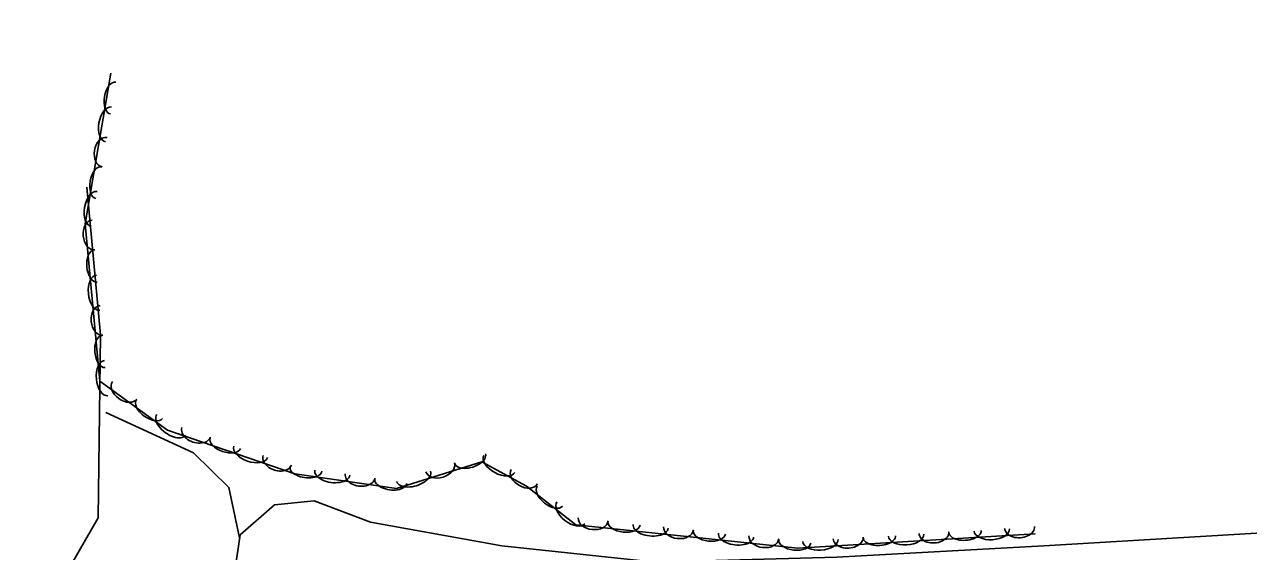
# Model space of a CAD drawing. Extents: x 1441650 to 1491889, y 345904 to 358319.
# Drawn here: x 1472209.3 to 1472614.7, y 348487.3 to 348661.9 of the extents above; entities that cross this region are included whole.
import ezdxf

# ---------------------------------------------------------------- set-up
doc = ezdxf.new("R2010")
doc.units = 0
for name, color, linetype in [('S_MISC_BOUNDARY', 7, 'Continuous'), ('S_TRAILS', 7, 'Continuous'), ('S_TREE', 7, 'Continuous')]:
    doc.layers.add(name, color=color, linetype=linetype)

msp = doc.modelspace()

# ---------------------------------------------------------------- linework, layer by layer
at = {"layer": 'S_MISC_BOUNDARY'}
msp.add_lwpolyline([(1471475.52, 348661.88), (1471596.07, 348636.03), (1471627.75, 348620.42), (1471738.86, 348602.3), (1471793.49, 348589.52), (1471854.04, 348561.81), (1471950.78, 348540.61), (1472086.48, 348515.91), (1472163.94, 348495.48), (1472191.15, 348487.15), (1472223.27, 348480.2), (1472233.74, 348498.39), (1472234.47, 348559.03), (1472230, 348608)], dxfattribs=at)
at = {"layer": 'S_TRAILS'}
for points in [[(1472280.52, 348491.83), (1472277.03, 348508.49), (1472265.27, 348520.01), (1472236.25, 348533.28)], [(1472626.52, 348493.89), (1472546.84, 348489.15), (1472478.37, 348485.37), (1472418.2, 348483.77), (1472367.42, 348489.19), (1472323.93, 348496.96), (1472305.2, 348504.11), (1472292.13, 348502.69), (1472280.79, 348492.76), (1472272.85, 348439.08), (1472271, 348431.33)]]:
    msp.add_lwpolyline(points, dxfattribs=at)
at = {"layer": 'S_TREE'}
msp.add_lwpolyline([(1472543.95, 348493.14), (1472465.44, 348488.38), (1472391.92, 348496.13), (1472375.6, 348508.95), (1472360.8, 348516.99), (1472332.48, 348508.15), (1472298.88, 348512.99), (1472256.73, 348527.48), (1472234.29, 348543.68), (1472229.41, 348595.83), (1472237.92, 348645.77)], dxfattribs=at)
for centre, major_axis, ratio, start_param, end_param in [((1472238.66, 348637.49), (-0.9, -5.27), 0.540688, 3.141593, 6.283185), ((1472237.17, 348628.75), (-0.98, -5.79), 0.550068, 3.141593, 6.283185), ((1472235.87, 348619.58), (-0.83, -4.89), 0.685296, 3.141593, 6.283185), ((1472233.89, 348609.47), (-0.9, -5.27), 0.540688, 3.141593, 6.283185), ((1472232.4, 348600.73), (-0.98, -5.79), 0.550068, 3.141593, 6.283185), ((1472232.15, 348592.14), (0.46, -4.93), 0.685256, 3.141593, 6.283185), ((1472232.85, 348581.86), (0.5, -5.32), 0.540656, 3.141593, 6.283185), ((1472233.68, 348573.03), (0.55, -5.84), 0.550036, 3.141593, 6.283185), ((1472234.8, 348563.83), (0.46, -4.93), 0.685256, 3.141593, 6.283185), ((1472235.5, 348553.55), (0.5, -5.32), 0.540656, 3.141593, 6.283185), ((1472236.33, 348544.72), (0.55, -5.84), 0.550036, 3.141593, 6.283185), ((1472242.51, 348540.69), (4.02, -2.9), 0.685189, 3.141079, 6.282671), ((1472250.7, 348534.44), (4.33, -3.13), 0.540604, 3.141289, 6.282881), ((1472257.89, 348529.25), (4.76, -3.44), 0.549982, 3.141279, 6.282872), ((1472266.16, 348526.75), (4.69, -1.61), 0.685184, 3.14107, 6.282663), ((1472275.82, 348523.16), (5.06, -1.74), 0.540599, 3.141284, 6.282876), ((1472284.21, 348520.28), (5.55, -1.91), 0.549978, 3.141274, 6.282866), ((1472293.05, 348517.51), (4.69, -1.61), 0.685184, 3.14107, 6.282663), ((1472356.88, 348517.99), (5.1, 1.59), 0.540636, 3.141747, 6.28334), ((1472302.46, 348514.62), (5.29, -0.76), 0.540541, 3.141601, 6.283194), ((1472346.97, 348515.17), (4.73, 1.48), 0.685231, 3.141854, 6.283446), ((1472366.57, 348516.27), (5.15, -2.8), 0.550147, 3.142182, 6.283774), ((1472311.24, 348513.35), (5.81, -0.84), 0.549919, 3.141601, 6.283194), ((1472320.44, 348512.29), (4.9, -0.71), 0.685111, 3.141607, 6.2832), ((1472330.6, 348510.57), (5.29, -0.76), 0.540541, 3.141601, 6.283194), ((1472338.21, 348512.16), (5.6, 1.75), 0.550015, 3.141752, 6.283345), ((1472374.83, 348512.08), (4.35, -2.37), 0.685395, 3.142558, 6.28415), ((1472383.3, 348505.6), (4.2, -3.3), 0.540537, 3.141593, 6.283185), ((1472390.27, 348500.12), (4.61, -3.63), 0.549914, 3.141593, 6.283185), ((1472397.64, 348497.92), (4.93, -0.52), 0.685202, 3.142085, 6.283677), ((1472407.86, 348496.58), (5.32, -0.56), 0.540614, 3.141884, 6.283476), ((1472416.67, 348495.65), (5.84, -0.62), 0.549993, 3.141893, 6.283486), ((1472425.91, 348494.94), (4.93, -0.52), 0.685202, 3.142085, 6.283677), ((1472538.86, 348495.21), (4.95, 0.3), 0.685142, 3.141635, 6.283228), ((1472436.12, 348493.6), (5.32, -0.56), 0.540614, 3.141884, 6.283476), ((1472444.94, 348492.67), (5.84, -0.62), 0.549993, 3.141893, 6.283486), ((1472454.17, 348491.96), (4.93, -0.52), 0.685202, 3.142085, 6.283677), ((1472464.39, 348490.62), (5.32, -0.56), 0.540614, 3.141884, 6.283476), ((1472472.89, 348490.95), (5.86, 0.35), 0.549945, 3.141619, 6.283211), ((1472482.11, 348491.77), (4.95, 0.3), 0.685142, 3.141635, 6.283228), ((1472492.41, 348492.14), (5.34, 0.32), 0.540566, 3.141618, 6.283211), ((1472501.26, 348492.67), (5.86, 0.35), 0.549945, 3.141619, 6.283211), ((1472510.49, 348493.49), (4.95, 0.3), 0.685142, 3.141635, 6.283228), ((1472520.79, 348493.86), (5.34, 0.32), 0.540566, 3.141618, 6.283211), ((1472529.64, 348494.39), (5.86, 0.35), 0.549945, 3.141619, 6.283211)]:
    msp.add_ellipse(centre, major_axis=major_axis, ratio=ratio, start_param=start_param, end_param=end_param, dxfattribs=at)

doc.saveas('drawing.dxf')
